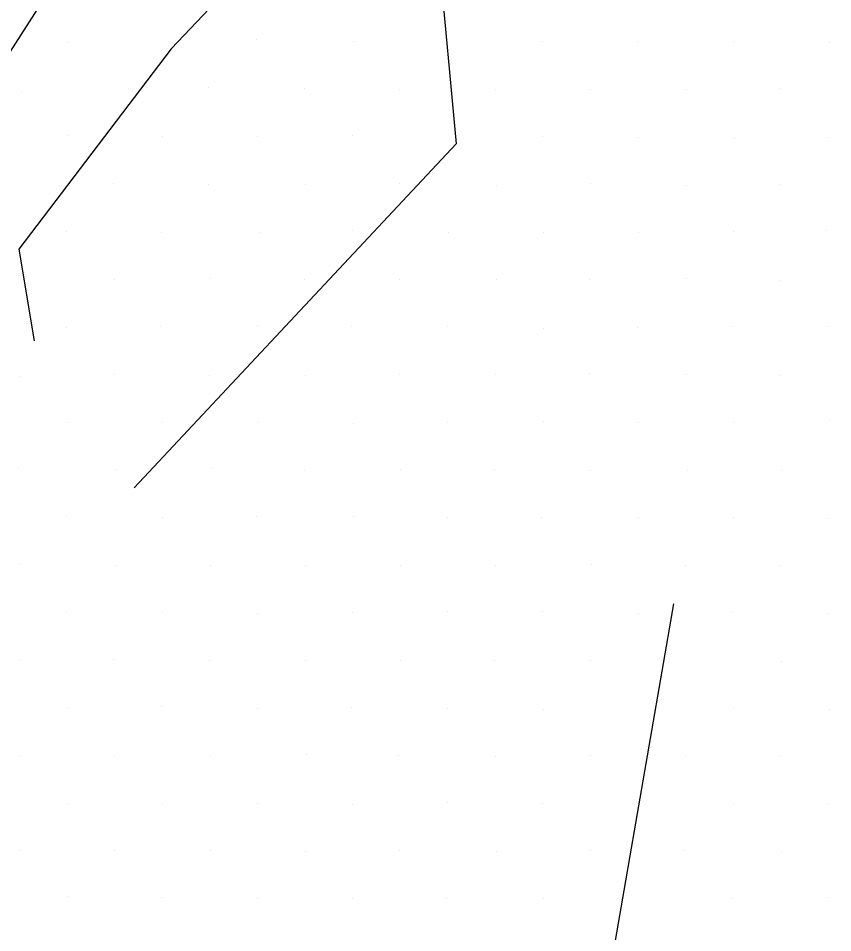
# Model space of a CAD drawing. Extents: x 1602514 to 1609837, y 863887 to 871157.
# Drawn here: x 1605253.5 to 1605374.6, y 868213.4 to 868349.2 of the extents above; entities that cross this region are included whole.
import ezdxf

# ---------------------------------------------------------------- set-up
doc = ezdxf.new("R2010")
doc.units = 0
doc.layers.add('Survey-Ridge Lines', color=7, linetype='Continuous')
doc.layers.add('Survey-Spot dirt', color=7, linetype='Continuous')

msp = doc.modelspace()

# ---------------------------------------------------------------- linework, layer by layer
at = {"layer": 'Survey-Ridge Lines'}
for points in [[(1605576.97, 868547.94), (1605549.33, 868565.52), (1605528.55, 868593.18), (1605522.66, 868593.12), (1605493.1, 868567.26), (1605484.52, 868564.95), (1605471.23, 868580.93), (1605454.87, 868583.11), (1605435.94, 868566.19), (1605417.21, 868549.12), (1605395.65, 868534.28), (1605382.71, 868512.66), (1605373.98, 868487.73), (1605361.21, 868461.83), (1605346.38, 868457.7), (1605325.32, 868476.72), (1605303.99, 868462.3), (1605287.14, 868435.7), (1605277.41, 868423.31), (1605266.44, 868400.61), (1605259.5, 868376.58), (1605256.74, 868351.16), (1605239.81, 868324.89)], [(1605576.97, 868547.94), (1605549.33, 868565.52), (1605528.55, 868593.18), (1605522.66, 868593.12), (1605493.1, 868567.26), (1605484.52, 868564.95), (1605471.23, 868580.93), (1605454.87, 868583.11), (1605435.94, 868566.19), (1605417.21, 868549.12), (1605395.65, 868534.28), (1605382.71, 868512.66), (1605373.98, 868487.73), (1605361.21, 868461.83), (1605346.38, 868457.7), (1605325.32, 868476.72), (1605303.99, 868462.3), (1605287.14, 868435.7), (1605277.41, 868423.31), (1605266.44, 868400.61), (1605259.5, 868376.58), (1605256.74, 868351.16), (1605239.81, 868324.89)], [(1605512.87, 868505.72), (1605486.39, 868494.75), (1605457.62, 868485.57), (1605430.86, 868474.81), (1605403.16, 868464.79), (1605380.47, 868460.28), (1605368.04, 868443.26), (1605352.78, 868440.29), (1605344.35, 868424.97), (1605326.66, 868400.65), (1605305.62, 868385.44), (1605295.2, 868364.7), (1605276.24, 868344.66), (1605253.6, 868314.93), (1605255.88, 868301.3)], [(1605512.87, 868505.72), (1605486.39, 868494.75), (1605457.62, 868485.57), (1605430.86, 868474.81), (1605403.16, 868464.79), (1605380.47, 868460.28), (1605368.04, 868443.26), (1605352.78, 868440.29), (1605344.35, 868424.97), (1605326.66, 868400.65), (1605305.62, 868385.44), (1605295.2, 868364.7), (1605276.24, 868344.66), (1605253.6, 868314.93), (1605255.88, 868301.3)], [(1605665.73, 868460.22), (1605636.42, 868461.66), (1605630.08, 868470.84), (1605599.85, 868478.92), (1605547.8, 868478.28), (1605530.97, 868459.71), (1605490.28, 868459.9), (1605462.91, 868449.62), (1605432.46, 868441.76), (1605414.62, 868418.62), (1605376.52, 868420.19), (1605363.35, 868411.54), (1605353.67, 868399.62), (1605331.33, 868387.94), (1605316.08, 868357.74), (1605318.61, 868330.56), (1605270.77, 868279.45)], [(1605665.73, 868460.22), (1605636.42, 868461.66), (1605630.08, 868470.84), (1605599.85, 868478.92), (1605547.8, 868478.28), (1605530.97, 868459.71), (1605490.28, 868459.9), (1605462.91, 868449.62), (1605432.46, 868441.76), (1605414.62, 868418.62), (1605376.52, 868420.19), (1605363.35, 868411.54), (1605353.67, 868399.62), (1605331.33, 868387.94), (1605316.08, 868357.74), (1605318.61, 868330.56), (1605270.77, 868279.45)], [(1605325.99, 867909.89), (1605278.99, 867952.83), (1605303.06, 867993.7), (1605286.73, 868026.41), (1605316.44, 868061.11), (1605327.86, 868107.88), (1605310.06, 868159.01), (1605342.27, 868212.23), (1605350.94, 868262.26)], [(1605325.99, 867909.89), (1605278.99, 867952.83), (1605303.06, 867993.7), (1605286.73, 868026.41), (1605316.44, 868061.11), (1605327.86, 868107.88), (1605310.06, 868159.01), (1605342.27, 868212.23), (1605350.94, 868262.26)]]:
    msp.add_lwpolyline(points, dxfattribs=at)
at = {"layer": 'Survey-Spot dirt'}
for p, q in [((1605260.85, 868345.63), (1605260.85, 868345.63)), ((1605260.85, 868345.63), (1605260.85, 868345.63)), ((1605288.94, 868346.07), (1605288.94, 868346.07)), ((1605288.94, 868346.07), (1605288.94, 868346.07)), ((1605303.32, 868345.78), (1605303.32, 868345.78)), ((1605303.32, 868345.78), (1605303.32, 868345.78)), ((1605331.37, 868345.72), (1605331.37, 868345.72)), ((1605331.37, 868345.72), (1605331.37, 868345.72)), ((1605345.54, 868345.73), (1605345.54, 868345.73)), ((1605345.54, 868345.73), (1605345.54, 868345.73)), ((1605359.78, 868345.71), (1605359.78, 868345.71)), ((1605359.78, 868345.71), (1605359.78, 868345.71)), ((1605374.03, 868345.68), (1605374.03, 868345.68)), ((1605374.03, 868345.68), (1605374.03, 868345.68)), ((1605281.82, 868338.91), (1605281.82, 868338.91)), ((1605281.82, 868338.91), (1605281.82, 868338.91)), ((1605296.13, 868338.72), (1605296.13, 868338.72)), ((1605296.13, 868338.72), (1605296.13, 868338.72)), ((1605352.77, 868338.68), (1605352.77, 868338.68)), ((1605352.77, 868338.68), (1605352.77, 868338.68)), ((1605366.84, 868338.72), (1605366.84, 868338.72)), ((1605366.84, 868338.72), (1605366.84, 868338.72)), ((1605254.03, 868338.42), (1605254.03, 868338.42)), ((1605254.03, 868338.42), (1605254.03, 868338.42)), ((1605310.23, 868338.6), (1605310.23, 868338.6)), ((1605310.23, 868338.6), (1605310.23, 868338.6)), ((1605324.48, 868338.58), (1605324.48, 868338.58)), ((1605324.48, 868338.58), (1605324.48, 868338.58)), ((1605338.57, 868338.6), (1605338.57, 868338.6)), ((1605338.57, 868338.6), (1605338.57, 868338.6)), ((1605260.85, 868331.83), (1605260.85, 868331.83)), ((1605260.85, 868331.83), (1605260.85, 868331.83)), ((1605275.01, 868331.63), (1605275.01, 868331.63)), ((1605275.01, 868331.63), (1605275.01, 868331.63)), ((1605289.03, 868331.67), (1605289.03, 868331.67)), ((1605289.03, 868331.67), (1605289.03, 868331.67)), ((1605303.14, 868331.83), (1605303.14, 868331.83)), ((1605303.14, 868331.83), (1605303.14, 868331.83)), ((1605331.43, 868331.6), (1605331.43, 868331.6)), ((1605331.43, 868331.6), (1605331.43, 868331.6)), ((1605345.71, 868331.53), (1605345.71, 868331.53)), ((1605345.71, 868331.53), (1605345.71, 868331.53)), ((1605360.03, 868331.43), (1605360.03, 868331.43)), ((1605360.03, 868331.43), (1605360.03, 868331.43)), ((1605373.92, 868331.52), (1605373.92, 868331.52)), ((1605373.92, 868331.52), (1605373.92, 868331.52)), ((1605267.64, 868324.63), (1605267.64, 868324.63)), ((1605267.64, 868324.63), (1605267.64, 868324.63)), ((1605281.81, 868324.47), (1605281.81, 868324.47)), ((1605281.81, 868324.47), (1605281.81, 868324.47)), ((1605296.14, 868324.56), (1605296.14, 868324.56)), ((1605296.14, 868324.56), (1605296.14, 868324.56)), ((1605310.16, 868324.72), (1605310.16, 868324.72)), ((1605310.16, 868324.72), (1605310.16, 868324.72)), ((1605324.61, 868324.36), (1605324.61, 868324.36)), ((1605324.61, 868324.36), (1605324.61, 868324.36)), ((1605338.52, 868324.62), (1605338.52, 868324.62)), ((1605338.52, 868324.62), (1605338.52, 868324.62)), ((1605352.78, 868324.42), (1605352.78, 868324.42)), ((1605352.78, 868324.42), (1605352.78, 868324.42)), ((1605366.69, 868324.52), (1605366.69, 868324.52)), ((1605366.69, 868324.52), (1605366.69, 868324.52)), ((1605260.65, 868317.48), (1605260.65, 868317.48)), ((1605260.65, 868317.48), (1605260.65, 868317.48)), ((1605274.81, 868317.43), (1605274.81, 868317.43)), ((1605274.81, 868317.43), (1605274.81, 868317.43)), ((1605289.31, 868317.36), (1605289.31, 868317.36)), ((1605289.31, 868317.36), (1605289.31, 868317.36)), ((1605303.19, 868317.67), (1605303.19, 868317.67)), ((1605303.19, 868317.67), (1605303.19, 868317.67)), ((1605317.45, 868317.36), (1605317.45, 868317.36)), ((1605317.45, 868317.36), (1605317.45, 868317.36)), ((1605331.55, 868317.45), (1605331.55, 868317.45)), ((1605331.55, 868317.45), (1605331.55, 868317.45)), ((1605345.66, 868317.4), (1605345.66, 868317.4)), ((1605345.66, 868317.4), (1605345.66, 868317.4)), ((1605359.81, 868317.6), (1605359.81, 868317.6)), ((1605359.81, 868317.6), (1605359.81, 868317.6)), ((1605373.71, 868317.69), (1605373.71, 868317.69)), ((1605373.71, 868317.69), (1605373.71, 868317.69)), ((1605267.89, 868310.41), (1605267.89, 868310.41)), ((1605267.89, 868310.41), (1605267.89, 868310.41)), ((1605282.09, 868310.51), (1605282.09, 868310.51)), ((1605282.09, 868310.51), (1605282.09, 868310.51)), ((1605296.1, 868310.48), (1605296.1, 868310.48)), ((1605296.1, 868310.48), (1605296.1, 868310.48)), ((1605310.24, 868310.39), (1605310.24, 868310.39)), ((1605310.24, 868310.39), (1605310.24, 868310.39)), ((1605324.55, 868310.46), (1605324.55, 868310.46)), ((1605324.55, 868310.46), (1605324.55, 868310.46)), ((1605338.41, 868310.37), (1605338.41, 868310.37)), ((1605338.41, 868310.37), (1605338.41, 868310.37)), ((1605352.87, 868310.57), (1605352.87, 868310.57)), ((1605352.87, 868310.57), (1605352.87, 868310.57)), ((1605366.83, 868310.32), (1605366.83, 868310.32)), ((1605366.83, 868310.32), (1605366.83, 868310.32)), ((1605274.71, 868303.48), (1605274.71, 868303.48)), ((1605274.71, 868303.48), (1605274.71, 868303.48)), ((1605289.06, 868303.58), (1605289.06, 868303.58)), ((1605289.06, 868303.58), (1605289.06, 868303.58)), ((1605303.05, 868303.37), (1605303.05, 868303.37)), ((1605303.05, 868303.37), (1605303.05, 868303.37)), ((1605317.35, 868303.42), (1605317.35, 868303.42)), ((1605317.35, 868303.42), (1605317.35, 868303.42)), ((1605359.63, 868303.42), (1605359.63, 868303.42)), ((1605359.63, 868303.42), (1605359.63, 868303.42)), ((1605373.91, 868303.46), (1605373.91, 868303.46)), ((1605373.91, 868303.46), (1605373.91, 868303.46)), ((1605260.64, 868303.31), (1605260.64, 868303.31)), ((1605260.64, 868303.31), (1605260.64, 868303.31)), ((1605331.63, 868303.19), (1605331.63, 868303.19)), ((1605331.63, 868303.19), (1605331.63, 868303.19)), ((1605345.62, 868303.24), (1605345.62, 868303.24)), ((1605345.62, 868303.24), (1605345.62, 868303.24)), ((1605253.85, 868296), (1605253.85, 868296)), ((1605253.85, 868296), (1605253.85, 868296)), ((1605267.79, 868296.34), (1605267.79, 868296.34)), ((1605267.79, 868296.34), (1605267.79, 868296.34)), ((1605281.91, 868296.23), (1605281.91, 868296.23)), ((1605281.91, 868296.23), (1605281.91, 868296.23)), ((1605296.18, 868296.18), (1605296.18, 868296.18)), ((1605296.18, 868296.18), (1605296.18, 868296.18)), ((1605310.21, 868296.36), (1605310.21, 868296.36)), ((1605310.21, 868296.36), (1605310.21, 868296.36)), ((1605324.49, 868296.35), (1605324.49, 868296.35)), ((1605324.49, 868296.35), (1605324.49, 868296.35)), ((1605338.43, 868296.42), (1605338.43, 868296.42)), ((1605338.43, 868296.42), (1605338.43, 868296.42)), ((1605352.82, 868296.25), (1605352.82, 868296.25)), ((1605352.82, 868296.25), (1605352.82, 868296.25)), ((1605366.84, 868296.17), (1605366.84, 868296.17)), ((1605366.84, 868296.17), (1605366.84, 868296.17)), ((1605260.81, 868289.2), (1605260.81, 868289.2)), ((1605260.81, 868289.2), (1605260.81, 868289.2)), ((1605274.98, 868289.18), (1605274.98, 868289.18)), ((1605274.98, 868289.18), (1605274.98, 868289.18)), ((1605289.16, 868289.14), (1605289.16, 868289.14)), ((1605289.16, 868289.14), (1605289.16, 868289.14)), ((1605303.34, 868289.07), (1605303.34, 868289.07)), ((1605303.34, 868289.07), (1605303.34, 868289.07)), ((1605317.35, 868289.25), (1605317.35, 868289.25)), ((1605317.35, 868289.25), (1605317.35, 868289.25)), ((1605331.59, 868289.31), (1605331.59, 868289.31)), ((1605331.59, 868289.31), (1605331.59, 868289.31)), ((1605345.65, 868289.16), (1605345.65, 868289.16)), ((1605345.65, 868289.16), (1605345.65, 868289.16)), ((1605359.79, 868289.19), (1605359.79, 868289.19)), ((1605359.79, 868289.19), (1605359.79, 868289.19)), ((1605374.08, 868289.62), (1605374.08, 868289.62)), ((1605374.08, 868289.62), (1605374.08, 868289.62)), ((1605253.62, 868282.37), (1605253.62, 868282.37)), ((1605253.62, 868282.37), (1605253.62, 868282.37)), ((1605268.04, 868282.13), (1605268.04, 868282.13)), ((1605268.04, 868282.13), (1605268.04, 868282.13)), ((1605282.29, 868282.39), (1605282.29, 868282.39)), ((1605282.29, 868282.39), (1605282.29, 868282.39)), ((1605296.06, 868282), (1605296.06, 868282)), ((1605296.06, 868282), (1605296.06, 868282)), ((1605310.37, 868282.22), (1605310.37, 868282.22)), ((1605310.37, 868282.22), (1605310.37, 868282.22)), ((1605324.33, 868282.2), (1605324.33, 868282.2)), ((1605324.33, 868282.2), (1605324.33, 868282.2)), ((1605338.55, 868282.11), (1605338.55, 868282.11)), ((1605338.55, 868282.11), (1605338.55, 868282.11)), ((1605352.99, 868282.08), (1605352.99, 868282.08)), ((1605352.99, 868282.08), (1605352.99, 868282.08)), ((1605366.95, 868282.04), (1605366.95, 868282.04)), ((1605366.95, 868282.04), (1605366.95, 868282.04)), ((1605260.62, 868275.21), (1605260.62, 868275.21)), ((1605260.62, 868275.21), (1605260.62, 868275.21)), ((1605274.99, 868275.04), (1605274.99, 868275.04)), ((1605274.99, 868275.04), (1605274.99, 868275.04)), ((1605289, 868275.24), (1605289, 868275.24)), ((1605289, 868275.24), (1605289, 868275.24)), ((1605303.33, 868275.18), (1605303.33, 868275.18)), ((1605303.33, 868275.18), (1605303.33, 868275.18)), ((1605317.32, 868275.04), (1605317.32, 868275.04)), ((1605317.32, 868275.04), (1605317.32, 868275.04)), ((1605331.22, 868275.12), (1605331.22, 868275.12)), ((1605331.22, 868275.12), (1605331.22, 868275.12)), ((1605345.65, 868275.14), (1605345.65, 868275.14)), ((1605345.65, 868275.14), (1605345.65, 868275.14)), ((1605359.86, 868275.04), (1605359.86, 868275.04)), ((1605359.86, 868275.04), (1605359.86, 868275.04)), ((1605373.97, 868274.92), (1605373.97, 868274.92)), ((1605373.97, 868274.92), (1605373.97, 868274.92)), ((1605253.87, 868268.21), (1605253.87, 868268.21)), ((1605253.87, 868268.21), (1605253.87, 868268.21)), ((1605338.67, 868268.1), (1605338.67, 868268.1)), ((1605338.67, 868268.1), (1605338.67, 868268.1)), ((1605267.98, 868267.91), (1605267.98, 868267.91)), ((1605267.98, 868267.91), (1605267.98, 868267.91)), ((1605282.04, 868267.91), (1605282.04, 868267.91)), ((1605282.04, 868267.91), (1605282.04, 868267.91)), ((1605296.21, 868267.96), (1605296.21, 868267.96)), ((1605296.21, 868267.96), (1605296.21, 868267.96)), ((1605310.3, 868267.87), (1605310.3, 868267.87)), ((1605310.3, 868267.87), (1605310.3, 868267.87)), ((1605324.44, 868268), (1605324.44, 868268)), ((1605324.44, 868268), (1605324.44, 868268)), ((1605352.7, 868268), (1605352.7, 868268)), ((1605352.7, 868268), (1605352.7, 868268)), ((1605366.87, 868267.9), (1605366.87, 868267.9)), ((1605366.87, 868267.9), (1605366.87, 868267.9)), ((1605260.75, 868260.89), (1605260.75, 868260.89)), ((1605260.75, 868260.89), (1605260.75, 868260.89)), ((1605275.01, 868260.99), (1605275.01, 868260.99)), ((1605275.01, 868260.99), (1605275.01, 868260.99)), ((1605289.13, 868260.8), (1605289.13, 868260.8)), ((1605289.13, 868260.8), (1605289.13, 868260.8)), ((1605303.22, 868260.94), (1605303.22, 868260.94)), ((1605303.22, 868260.94), (1605303.22, 868260.94)), ((1605317.32, 868261.04), (1605317.32, 868261.04)), ((1605317.32, 868261.04), (1605317.32, 868261.04)), ((1605331.36, 868261.05), (1605331.36, 868261.05)), ((1605331.36, 868261.05), (1605331.36, 868261.05)), ((1605345.75, 868260.84), (1605345.75, 868260.84)), ((1605345.75, 868260.84), (1605345.75, 868260.84)), ((1605359.69, 868261.01), (1605359.69, 868261.01)), ((1605359.69, 868261.01), (1605359.69, 868261.01)), ((1605373.83, 868260.86), (1605373.83, 868260.86)), ((1605373.83, 868260.86), (1605373.83, 868260.86)), ((1605253.9, 868253.76), (1605253.9, 868253.76)), ((1605253.9, 868253.76), (1605253.9, 868253.76)), ((1605267.64, 868254.03), (1605267.64, 868254.03)), ((1605267.64, 868254.03), (1605267.64, 868254.03)), ((1605281.99, 868253.82), (1605281.99, 868253.82)), ((1605281.99, 868253.82), (1605281.99, 868253.82)), ((1605296.17, 868253.78), (1605296.17, 868253.78)), ((1605296.17, 868253.78), (1605296.17, 868253.78)), ((1605310.35, 868253.81), (1605310.35, 868253.81)), ((1605310.35, 868253.81), (1605310.35, 868253.81)), ((1605324.37, 868253.82), (1605324.37, 868253.82)), ((1605324.37, 868253.82), (1605324.37, 868253.82)), ((1605338.51, 868253.86), (1605338.51, 868253.86)), ((1605338.51, 868253.86), (1605338.51, 868253.86)), ((1605366.94, 868253.75), (1605366.94, 868253.75)), ((1605366.94, 868253.75), (1605366.94, 868253.75)), ((1605260.87, 868246.7), (1605260.87, 868246.7)), ((1605260.87, 868246.7), (1605260.87, 868246.7)), ((1605274.88, 868246.99), (1605274.88, 868246.99)), ((1605274.88, 868246.99), (1605274.88, 868246.99)), ((1605289.1, 868246.69), (1605289.1, 868246.69)), ((1605289.1, 868246.69), (1605289.1, 868246.69)), ((1605303.04, 868246.84), (1605303.04, 868246.84)), ((1605303.04, 868246.84), (1605303.04, 868246.84)), ((1605317.28, 868246.76), (1605317.28, 868246.76)), ((1605317.28, 868246.76), (1605317.28, 868246.76)), ((1605331.59, 868246.58), (1605331.59, 868246.58)), ((1605331.59, 868246.58), (1605331.59, 868246.58)), ((1605359.76, 868246.7), (1605359.76, 868246.7)), ((1605359.76, 868246.7), (1605359.76, 868246.7)), ((1605374.06, 868246.5), (1605374.06, 868246.5)), ((1605374.06, 868246.5), (1605374.06, 868246.5)), ((1605253.76, 868239.74), (1605253.76, 868239.74)), ((1605253.76, 868239.74), (1605253.76, 868239.74)), ((1605267.85, 868239.66), (1605267.85, 868239.66)), ((1605267.85, 868239.66), (1605267.85, 868239.66)), ((1605282.13, 868239.61), (1605282.13, 868239.61)), ((1605282.13, 868239.61), (1605282.13, 868239.61)), ((1605296.3, 868239.79), (1605296.3, 868239.79)), ((1605296.3, 868239.79), (1605296.3, 868239.79)), ((1605310.06, 868239.76), (1605310.06, 868239.76)), ((1605310.06, 868239.76), (1605310.06, 868239.76)), ((1605324.41, 868239.53), (1605324.41, 868239.53)), ((1605324.41, 868239.53), (1605324.41, 868239.53)), ((1605338.52, 868239.65), (1605338.52, 868239.65)), ((1605338.52, 868239.65), (1605338.52, 868239.65)), ((1605352.72, 868239.54), (1605352.72, 868239.54)), ((1605352.72, 868239.54), (1605352.72, 868239.54)), ((1605366.81, 868239.77), (1605366.81, 868239.77)), ((1605366.81, 868239.77), (1605366.81, 868239.77)), ((1605260.82, 868232.57), (1605260.82, 868232.57)), ((1605260.82, 868232.57), (1605260.82, 868232.57)), ((1605275, 868232.6), (1605275, 868232.6)), ((1605275, 868232.6), (1605275, 868232.6)), ((1605289.1, 868232.59), (1605289.1, 868232.59)), ((1605289.1, 868232.59), (1605289.1, 868232.59)), ((1605303.19, 868232.44), (1605303.19, 868232.44)), ((1605303.19, 868232.44), (1605303.19, 868232.44)), ((1605317.32, 868232.68), (1605317.32, 868232.68)), ((1605317.32, 868232.68), (1605317.32, 868232.68)), ((1605331.47, 868232.52), (1605331.47, 868232.52)), ((1605331.47, 868232.52), (1605331.47, 868232.52)), ((1605359.82, 868232.59), (1605359.82, 868232.59)), ((1605359.82, 868232.59), (1605359.82, 868232.59)), ((1605373.82, 868232.62), (1605373.82, 868232.62)), ((1605373.82, 868232.62), (1605373.82, 868232.62)), ((1605253.73, 868225.63), (1605253.73, 868225.63)), ((1605253.73, 868225.63), (1605253.73, 868225.63)), ((1605267.85, 868225.61), (1605267.85, 868225.61)), ((1605267.85, 868225.61), (1605267.85, 868225.61)), ((1605282.14, 868225.66), (1605282.14, 868225.66)), ((1605282.14, 868225.66), (1605282.14, 868225.66)), ((1605296.21, 868225.5), (1605296.21, 868225.5)), ((1605296.21, 868225.5), (1605296.21, 868225.5)), ((1605310.21, 868225.62), (1605310.21, 868225.62)), ((1605310.21, 868225.62), (1605310.21, 868225.62)), ((1605324.55, 868225.48), (1605324.55, 868225.48)), ((1605324.55, 868225.48), (1605324.55, 868225.48)), ((1605338.56, 868225.62), (1605338.56, 868225.62)), ((1605338.56, 868225.62), (1605338.56, 868225.62)), ((1605352.5, 868225.58), (1605352.5, 868225.58)), ((1605352.5, 868225.58), (1605352.5, 868225.58)), ((1605366.9, 868225.48), (1605366.9, 868225.48)), ((1605366.9, 868225.48), (1605366.9, 868225.48)), ((1605260.9, 868218.8), (1605260.9, 868218.8)), ((1605260.9, 868218.8), (1605260.9, 868218.8)), ((1605274.87, 868218.6), (1605274.87, 868218.6)), ((1605274.87, 868218.6), (1605274.87, 868218.6)), ((1605289.1, 868218.54), (1605289.1, 868218.54)), ((1605289.1, 868218.54), (1605289.1, 868218.54)), ((1605303.18, 868218.43), (1605303.18, 868218.43)), ((1605303.18, 868218.43), (1605303.18, 868218.43)), ((1605317.16, 868218.47), (1605317.16, 868218.47)), ((1605317.16, 868218.47), (1605317.16, 868218.47)), ((1605331.57, 868218.42), (1605331.57, 868218.42)), ((1605331.57, 868218.42), (1605331.57, 868218.42)), ((1605359.72, 868218.51), (1605359.72, 868218.51)), ((1605359.72, 868218.51), (1605359.72, 868218.51)), ((1605373.74, 868218.55), (1605373.74, 868218.55)), ((1605373.74, 868218.55), (1605373.74, 868218.55))]:
    msp.add_line(p, q, dxfattribs=at)

doc.saveas('drawing.dxf')
